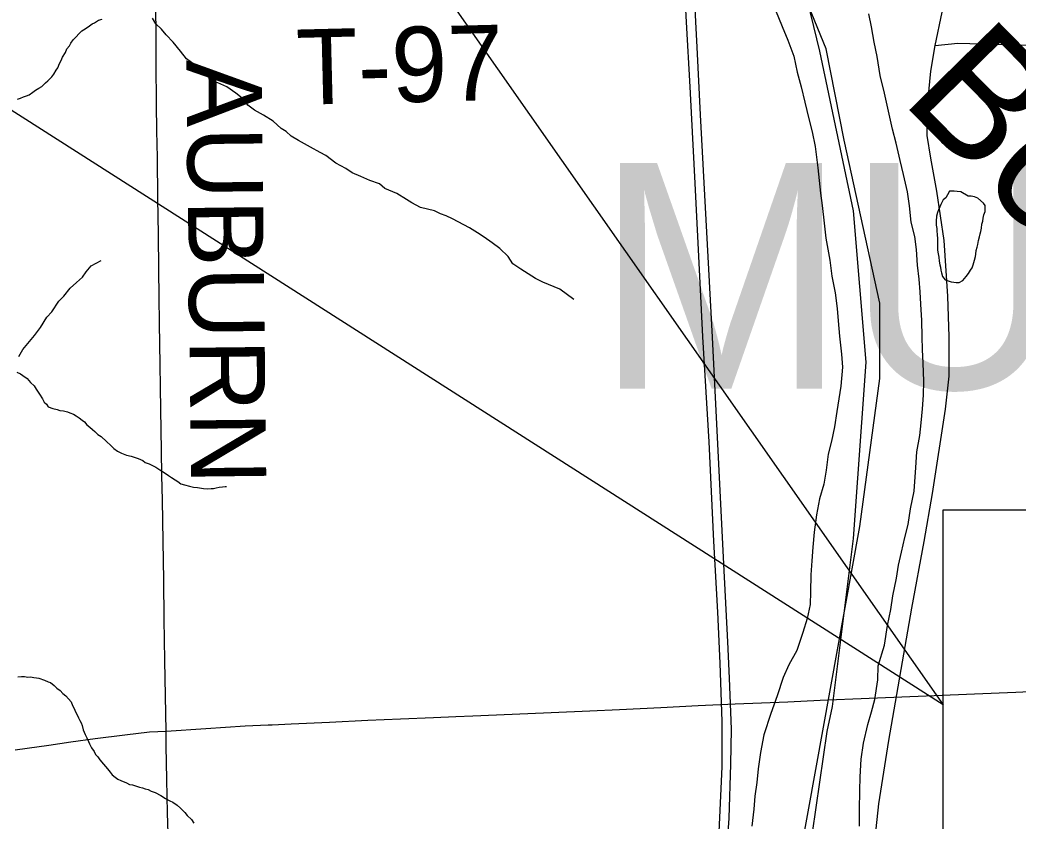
# Model space of a CAD drawing. Extents: x -6.1 to 38, y -7.7 to 22.
# Drawn here: x 4.199 to 4.953, y 16.475 to 17.079 of the extents above; entities that cross this region are included whole.
import ezdxf

# ---------------------------------------------------------------- set-up
doc = ezdxf.new("R2010")
doc.units = 0
for name, color, linetype in [('GM_X_City_Street', 7, 'Continuous'), ('GM_X_Corporation', 7, 'Continuous'), ('GM_X_County_Road', 7, 'Continuous'), ('GM_X_County_Road_Text', 7, 'Continuous'), ('GM_X_Major_River', 7, 'Continuous'), ('GM_X_Minor_Lake', 7, 'Continuous'), ('GM_X_Minor_River', 7, 'Continuous'), ('GM_X_Minor_River_Text', 7, 'Continuous'), ('GM_X_State_Route', 7, 'Continuous'), ('GM_X_Township_Road_Text', 7, 'Continuous'), ('GM_X_Township_Text', 7, 'Continuous'), ('GM_X_US_Route', 7, 'Continuous'), ('SC_Scratch1', 7, 'Continuous'), ('SH_Text', 7, 'Continuous')]:
    doc.layers.add(name, color=color, linetype=linetype)

msp = doc.modelspace()

# ---------------------------------------------------------------- linework, layer by layer
at = {"layer": 'GM_X_City_Street'}
msp.add_lwpolyline([(4.89028, 17.06011), (4.90743, 17.06191), (4.95249, 17.06078), (5.02575, 17.05872), (5.20773, 17.05285)], dxfattribs=at)
at = {"layer": 'GM_X_Corporation'}
for points in [[(4.78909, 16.45229), (4.83333, 16.6969), (4.8485, 16.80869), (4.84852, 16.86549), (4.82148, 16.98857), (4.80797, 17.05755), (4.79039, 17.10084), (4.77146, 17.16576), (4.7309, 17.26585), (4.64031, 17.52419)], [(4.78909, 16.45229), (4.83333, 16.6969), (4.8485, 16.80869), (4.84852, 16.86549), (4.82148, 16.98857), (4.80797, 17.05755), (4.79039, 17.10084), (4.77146, 17.16576), (4.7309, 17.26585), (4.64031, 17.52419)], [(4.79218, 16.42728), (4.80873, 16.54217), (4.81265, 16.56116), (4.82853, 16.688), (4.83806, 16.82118), (4.82856, 16.93533), (4.80321, 17.05583), (4.77785, 17.16048), (4.72713, 17.2683), (4.70812, 17.33806), (4.67325, 17.42685)]]:
    msp.add_lwpolyline(points, dxfattribs=at)
at = {"layer": 'GM_X_County_Road'}
for points in [[(4.89028, 17.06011), (4.89554, 17.08535), (4.89792, 17.10008), (4.89925, 17.13375), (4.90132, 17.17999), (4.90503, 17.27928), (4.90895, 17.39239), (4.91279, 17.48998), (4.9171, 17.61923)], [(4.30963, 16.54248), (4.30902, 16.56917), (4.30841, 16.59585), (4.30803, 16.62692), (4.30768, 16.6564), (4.30732, 16.68588), (4.30672, 16.71694), (4.30636, 16.7356), (4.306, 16.75426), (4.30551, 16.78533), (4.30524, 16.80227), (4.30498, 16.81921), (4.30456, 16.85028), (4.30429, 16.87047), (4.30403, 16.89066), (4.30366, 16.91765), (4.30329, 16.94463), (4.30288, 16.9757), (4.30261, 16.99567), (4.30234, 17.01565), (4.3021, 17.04672), (4.30194, 17.068), (4.30177, 17.08928)], [(4.84492, 16.46152), (4.84781, 16.48766), (4.85524, 16.53538), (4.87274, 16.63537), (4.88209, 16.68572), (4.88832, 16.72193), (4.89816, 16.78548), (4.9008, 16.81041), (4.9008, 16.84015), (4.89984, 16.87084), (4.89696, 16.91305), (4.89144, 16.95022), (4.88713, 16.97515), (4.88425, 16.99218), (4.88401, 17.00561), (4.88497, 17.02), (4.88713, 17.04086), (4.89028, 17.06011)], [(4.31126, 16.45734), (4.31048, 16.48066), (4.30996, 16.50603), (4.30944, 16.5314), (4.30963, 16.54248)]]:
    msp.add_lwpolyline(points, dxfattribs=at)
at = {"layer": 'GM_X_Major_River'}
for points in [[(4.19729, 17.01969), (4.19955, 17.02049), (4.20182, 17.0213), (4.20408, 17.0221), (4.20597, 17.02289), (4.20897, 17.02485), (4.21084, 17.0264), (4.21347, 17.02797), (4.21573, 17.02915), (4.21834, 17.03186), (4.22021, 17.03341), (4.22319, 17.03651), (4.22468, 17.03844), (4.22652, 17.04151), (4.22763, 17.04343), (4.22909, 17.0465), (4.23019, 17.0488), (4.23128, 17.05148), (4.2335, 17.05494), (4.23459, 17.05763), (4.23644, 17.05994), (4.23755, 17.06186), (4.2394, 17.06456), (4.24574, 17.07114), (4.24837, 17.0727), (4.25175, 17.07504), (4.25362, 17.0766), (4.2555, 17.07739), (4.2585, 17.07935), (4.26115, 17.08016)], [(4.76981, 17.08697), (4.77481, 17.07449), (4.77904, 17.06428), (4.78365, 17.05217), (4.786, 17.04005), (4.7891, 17.02908), (4.79183, 17.01734), (4.79493, 17.00485), (4.79727, 16.995), (4.79961, 16.98402), (4.80161, 16.96773), (4.8028, 16.95826), (4.80362, 16.94879), (4.80482, 16.93931), (4.80642, 16.92605), (4.80763, 16.91468), (4.81077, 16.89802), (4.81236, 16.8859), (4.81471, 16.8734), (4.8163, 16.86165), (4.81712, 16.85218), (4.81795, 16.84081), (4.81955, 16.82717), (4.82038, 16.81732), (4.81896, 16.8029), (4.81751, 16.79341), (4.81606, 16.78392), (4.81424, 16.77215), (4.81204, 16.76152), (4.80946, 16.75164), (4.80803, 16.7395), (4.80621, 16.72887), (4.80288, 16.71785), (4.80069, 16.7057), (4.79888, 16.6928), (4.79782, 16.68142), (4.79713, 16.67117), (4.79645, 16.66055), (4.79615, 16.64766), (4.79584, 16.63817), (4.79364, 16.62754), (4.79031, 16.6169), (4.78586, 16.60322), (4.77988, 16.59257), (4.7754, 16.58306), (4.77096, 16.569), (4.76613, 16.55569), (4.76094, 16.53973), (4.75838, 16.52644), (4.75657, 16.51392), (4.7555, 16.50367), (4.75406, 16.49342), (4.75336, 16.48356), (4.75194, 16.47066)], [(4.83325, 16.47082), (4.83317, 16.48333), (4.83345, 16.49736), (4.83376, 16.50799), (4.83443, 16.52126), (4.83624, 16.53341), (4.83955, 16.54746), (4.84214, 16.55696), (4.84472, 16.56645), (4.84689, 16.58126), (4.8472, 16.59188), (4.85201, 16.60746), (4.85419, 16.62226), (4.85675, 16.63441), (4.8582, 16.64466), (4.86114, 16.65795), (4.86258, 16.66782), (4.86479, 16.67769), (4.86736, 16.6887), (4.86995, 16.69858), (4.87176, 16.71035), (4.87432, 16.72364), (4.87572, 16.74147), (4.87639, 16.75323), (4.87858, 16.76575), (4.87965, 16.77524), (4.88072, 16.78587), (4.8814, 16.79611), (4.88171, 16.80673), (4.88125, 16.82038), (4.8808, 16.83061), (4.88036, 16.84009), (4.88028, 16.8526), (4.87944, 16.86473), (4.879, 16.87421), (4.87818, 16.88368), (4.87697, 16.89429), (4.87614, 16.90604), (4.87494, 16.91589), (4.87222, 16.92687), (4.87101, 16.93899), (4.86942, 16.9496), (4.86631, 16.96285), (4.86397, 16.97345), (4.86086, 16.98633), (4.85814, 16.99692), (4.85191, 17.02419), (4.8488, 17.03744), (4.84644, 17.05183), (4.8441, 17.06281), (4.84213, 17.07417), (4.84017, 17.08402)]]:
    msp.add_lwpolyline(points, dxfattribs=at)
at = {"layer": 'GM_X_Minor_Lake'}
for points in [[(4.91529, 16.94628), (4.90954, 16.9496), (4.90687, 16.94993), (4.90459, 16.95027), (4.90117, 16.95021), (4.8997, 16.94752), (4.89822, 16.94521), (4.89635, 16.94366), (4.89451, 16.9402), (4.89379, 16.93829), (4.89269, 16.93599), (4.89196, 16.93407), (4.89125, 16.9314), (4.89094, 16.92759), (4.891, 16.92455), (4.89142, 16.9219), (4.89146, 16.92), (4.89188, 16.91734), (4.89194, 16.9143), (4.89199, 16.91126), (4.89204, 16.9086), (4.8921, 16.90556), (4.89252, 16.90291), (4.89295, 16.90025), (4.89338, 16.89722), (4.89381, 16.89456), (4.89422, 16.89267), (4.89465, 16.8904), (4.89506, 16.8885), (4.89587, 16.88586), (4.89781, 16.88323), (4.90011, 16.88251), (4.9024, 16.88179)], [(4.91529, 16.94628), (4.90954, 16.9496), (4.90687, 16.94993), (4.90459, 16.95027), (4.90117, 16.95021), (4.8997, 16.94752), (4.89822, 16.94521), (4.89635, 16.94366), (4.89451, 16.9402), (4.89379, 16.93829), (4.89269, 16.93599), (4.89196, 16.93407), (4.89125, 16.9314), (4.89094, 16.92759), (4.891, 16.92455), (4.89142, 16.9219), (4.89146, 16.92), (4.89188, 16.91734), (4.89194, 16.9143), (4.89199, 16.91126), (4.89204, 16.9086), (4.8921, 16.90556), (4.89252, 16.90291), (4.89295, 16.90025), (4.89338, 16.89722), (4.89381, 16.89456), (4.89422, 16.89267), (4.89465, 16.8904), (4.89506, 16.8885), (4.89587, 16.88586), (4.89781, 16.88323), (4.90011, 16.88251), (4.9024, 16.88179), (4.9043, 16.88144), (4.90621, 16.8811), (4.90848, 16.88114), (4.91111, 16.88271), (4.91372, 16.88579), (4.91557, 16.88811), (4.91705, 16.89042), (4.91816, 16.89234), (4.91888, 16.89463), (4.91996, 16.89808), (4.92067, 16.90075), (4.92101, 16.90266), (4.92134, 16.90532), (4.92206, 16.908), (4.9224, 16.90991), (4.92311, 16.91296), (4.92382, 16.91564), (4.92416, 16.91792), (4.92488, 16.91984), (4.92522, 16.92212), (4.92554, 16.92517), (4.92626, 16.92747), (4.9266, 16.92975), (4.92694, 16.93242), (4.92803, 16.93472), (4.92798, 16.93738), (4.92795, 16.93928), (4.92678, 16.94116), (4.92253, 16.94489), (4.91986, 16.94598), (4.91757, 16.94632), (4.91567, 16.94629), (4.91529, 16.94628)], [(4.9024, 16.88179), (4.9043, 16.88144), (4.90621, 16.8811), (4.90848, 16.88114), (4.91111, 16.88271), (4.91372, 16.88579), (4.91557, 16.88811), (4.91705, 16.89042), (4.91816, 16.89234), (4.91888, 16.89463), (4.91996, 16.89808), (4.92067, 16.90075), (4.92101, 16.90266), (4.92134, 16.90532), (4.92206, 16.908), (4.9224, 16.90991), (4.92311, 16.91296), (4.92382, 16.91564), (4.92416, 16.91792), (4.92488, 16.91984), (4.92522, 16.92212), (4.92554, 16.92517), (4.92626, 16.92747), (4.9266, 16.92975), (4.92694, 16.93242), (4.92803, 16.93472), (4.92798, 16.93738), (4.92795, 16.93928), (4.92678, 16.94116), (4.92253, 16.94489), (4.91986, 16.94598), (4.91757, 16.94632), (4.91567, 16.94629), (4.91529, 16.94628)]]:
    msp.add_lwpolyline(points, dxfattribs=at)
at = {"layer": 'GM_X_Minor_River'}
for points in [[(4.61746, 16.86834), (4.60695, 16.87625), (4.59824, 16.87963), (4.59408, 16.88151), (4.5884, 16.88413), (4.57741, 16.89129), (4.57134, 16.89543), (4.56792, 16.90072), (4.56146, 16.90676), (4.55577, 16.91128), (4.54971, 16.91543), (4.54478, 16.91882), (4.53872, 16.92258), (4.52584, 16.92935), (4.52092, 16.9316), (4.51675, 16.9331), (4.51221, 16.93536), (4.50162, 16.93796), (4.49518, 16.94135), (4.49101, 16.94398), (4.48381, 16.9485), (4.47472, 16.95225), (4.47055, 16.95565), (4.46336, 16.95827), (4.45654, 16.96127), (4.45011, 16.9639), (4.44518, 16.96729), (4.4376, 16.97142), (4.43002, 16.97708), (4.42585, 16.97933), (4.41865, 16.98347), (4.40956, 16.98836), (4.40388, 16.99175), (4.40008, 16.99514), (4.39629, 16.9974), (4.39022, 17.00306), (4.38302, 17.00758), (4.3762, 17.01134), (4.37127, 17.01511), (4.36823, 17.01927), (4.36216, 17.02417), (4.35534, 17.02906), (4.34852, 17.03207), (4.34436, 17.03319), (4.34018, 17.03847), (4.33487, 17.04262), (4.33032, 17.04601), (4.32501, 17.05016), (4.32045, 17.05582), (4.31475, 17.06262), (4.30943, 17.06829), (4.30601, 17.07244), (4.30183, 17.07659), (4.29917, 17.08075)], [(4.19839, 16.82527), (4.20138, 16.83059), (4.20514, 16.83515), (4.21002, 16.84124), (4.21453, 16.84732), (4.2194, 16.85492), (4.22316, 16.85911), (4.22841, 16.86709), (4.23217, 16.87089), (4.23705, 16.87698), (4.24194, 16.88117), (4.24646, 16.88535), (4.24908, 16.88915), (4.25284, 16.89372), (4.26038, 16.89792)], [(4.1968, 16.8136), (4.19949, 16.81213), (4.20141, 16.81102), (4.20449, 16.80879), (4.2072, 16.8058), (4.2099, 16.80319), (4.21147, 16.80056), (4.21382, 16.79679), (4.21616, 16.79342), (4.21734, 16.79078), (4.21927, 16.78929), (4.22044, 16.78741), (4.22389, 16.78595), (4.22732, 16.78525), (4.22923, 16.78452), (4.23189, 16.78419), (4.23494, 16.78349), (4.23686, 16.78276), (4.23954, 16.78167), (4.24145, 16.78056), (4.24376, 16.77908), (4.24607, 16.77722), (4.24799, 16.77612), (4.24955, 16.77386), (4.25186, 16.772), (4.25379, 16.77014), (4.25572, 16.76865), (4.25804, 16.76641), (4.26034, 16.76493), (4.26459, 16.76121), (4.26768, 16.75822), (4.27, 16.75598), (4.2727, 16.75375), (4.27576, 16.75228), (4.27959, 16.75083), (4.28302, 16.75013), (4.28608, 16.74904), (4.28837, 16.74832), (4.29181, 16.74687)], [(4.29181, 16.74687), (4.29374, 16.74538), (4.29679, 16.74429), (4.29872, 16.74319), (4.30178, 16.74172), (4.30485, 16.73987), (4.30793, 16.73765), (4.31139, 16.73543), (4.31369, 16.73395), (4.31638, 16.7321), (4.3183, 16.73099), (4.32062, 16.72913), (4.32329, 16.72842), (4.3271, 16.72735), (4.33015, 16.72664), (4.3332, 16.72632), (4.33777, 16.72564), (4.34081, 16.72531), (4.34347, 16.72574), (4.34536, 16.72577), (4.34725, 16.72619), (4.34953, 16.72661), (4.35218, 16.72704), (4.35407, 16.72707), (4.35521, 16.72709)], [(4.19751, 16.58357), (4.20017, 16.58362), (4.20245, 16.58366), (4.20511, 16.58333), (4.20701, 16.58337), (4.20967, 16.58303), (4.21158, 16.58269)], [(4.21158, 16.58269), (4.21348, 16.58234), (4.21769, 16.5809), (4.22037, 16.5798), (4.22228, 16.57908), (4.22498, 16.57684), (4.22691, 16.57498), (4.2296, 16.57312), (4.23154, 16.57088), (4.23385, 16.56902), (4.23579, 16.56677), (4.23773, 16.56452), (4.23892, 16.56188), (4.23971, 16.56), (4.24129, 16.5566), (4.24247, 16.55434), (4.24326, 16.55246), (4.24444, 16.55058), (4.24523, 16.54869), (4.24602, 16.5468), (4.24684, 16.5434), (4.24843, 16.54), (4.24961, 16.53736), (4.2508, 16.53472), (4.25159, 16.53283), (4.25317, 16.52982), (4.25511, 16.52719), (4.25629, 16.52493), (4.25784, 16.52306), (4.2594, 16.52081), (4.26212, 16.51744), (4.26522, 16.51407), (4.26717, 16.51144), (4.26872, 16.50957), (4.27103, 16.50771), (4.27296, 16.50622), (4.27526, 16.50512), (4.27947, 16.5033), (4.28176, 16.5022), (4.28405, 16.50186), (4.2894, 16.50005), (4.29168, 16.49971), (4.2936, 16.49899), (4.29589, 16.49827), (4.29819, 16.49717), (4.30125, 16.49608), (4.30546, 16.49388), (4.30892, 16.49166), (4.31237, 16.48982), (4.31467, 16.48872), (4.31775, 16.4865), (4.32045, 16.48426), (4.32354, 16.4809), (4.32548, 16.47865), (4.32858, 16.47566), (4.33052, 16.47304)]]:
    msp.add_lwpolyline(points, dxfattribs=at)
at = {"layer": 'GM_X_State_Route'}
for points in [[(4.73191, 16.43722), (4.73473, 16.47674), (4.73604, 16.51756), (4.73647, 16.54406), (4.73495, 16.5825), (4.73365, 16.60985), (4.7308, 16.66851), (4.72201, 16.83981), (4.71299, 17.00788), (4.71063, 17.05893), (4.70846, 17.09758), (4.70411, 17.14492), (4.70107, 17.16946), (4.69847, 17.18705), (4.69369, 17.2168), (4.68935, 17.24091), (4.68283, 17.26739), (4.67632, 17.29584), (4.66309, 17.34173), (4.65916, 17.35556), (4.6533, 17.37228), (4.64201, 17.40485), (4.62572, 17.44915)], [(4.7267, 16.45524), (4.72952, 16.51539), (4.72952, 16.54971), (4.72779, 16.59376), (4.72605, 16.63222), (4.72323, 16.68586), (4.71954, 16.761), (4.71476, 16.84025), (4.7128, 16.88108), (4.70889, 16.96099), (4.70651, 17.00442), (4.7052, 17.02896), (4.7026, 17.07782), (4.70064, 17.11126), (4.69608, 17.15708), (4.69304, 17.17728), (4.68935, 17.20356), (4.68023, 17.25024), (4.67176, 17.28607), (4.65938, 17.33015), (4.65395, 17.34774), (4.64331, 17.37901), (4.63167, 17.41214)]]:
    msp.add_lwpolyline(points, dxfattribs=at)
at = {"layer": 'GM_X_US_Route'}
for points in [[(4.5283, 16.55344), (4.54117, 16.55396), (4.57088, 16.55515), (4.60023, 16.55643), (4.62957, 16.5577), (4.65198, 16.55868), (4.68301, 16.56026), (4.71118, 16.5617), (4.73936, 16.56314), (4.75914, 16.56391), (4.77891, 16.56468), (4.80346, 16.56577), (4.82803, 16.56685), (4.85907, 16.56815), (4.88958, 16.56943), (4.92009, 16.57071), (4.95113, 16.57191), (4.96743, 16.57254)], [(4.38949, 16.5473), (4.404, 16.54796), (4.43289, 16.5493), (4.46178, 16.55064), (4.48662, 16.5517), (4.51146, 16.55277), (4.5283, 16.55344)], [(4.19547, 16.52825), (4.20451, 16.5296), (4.22104, 16.53196), (4.23755, 16.53434), (4.25581, 16.53688), (4.27821, 16.53962), (4.29684, 16.54181), (4.30963, 16.54248), (4.3394, 16.54443), (4.36917, 16.54638), (4.38659, 16.54717), (4.38949, 16.5473)]]:
    msp.add_lwpolyline(points, dxfattribs=at)
at = {"layer": 'SC_Scratch1'}
msp.add_lwpolyline([(4.89626, 16.70965), (5.30992, 16.70965), (5.30992, 16.43733), (4.89626, 16.43733)], close=True, dxfattribs=at)
at = {"layer": 'SH_Text'}
msp.add_lwpolyline([(4.05377, 17.76448), (4.89626, 16.56236), (4.05377, 17.09999)], close=True, dxfattribs=at)

# ---------------------------------------------------------------- texts
at = {"layer": 'GM_X_County_Road_Text'}
msp.add_text('AUBURN', height=0.056818, rotation=270.65072, dxfattribs=at).set_placement((4.32473, 17.04922))
at = {"layer": 'GM_X_Minor_River_Text'}
msp.add_text('Beaver', height=0.09476, rotation=314.49512, dxfattribs=at).set_placement((4.86344, 17.01885))
at = {"layer": 'GM_X_Township_Road_Text'}
msp.add_text('T-97', height=0.056818, rotation=1.40287, dxfattribs=at).set_placement((4.40856, 17.01535))
at = {"layer": 'GM_X_Township_Text'}
msp.add_text('MUNSON', height=0.170455, rotation=0.00001, dxfattribs=at).set_placement((4.63363, 16.80102))

doc.saveas('drawing.dxf')
